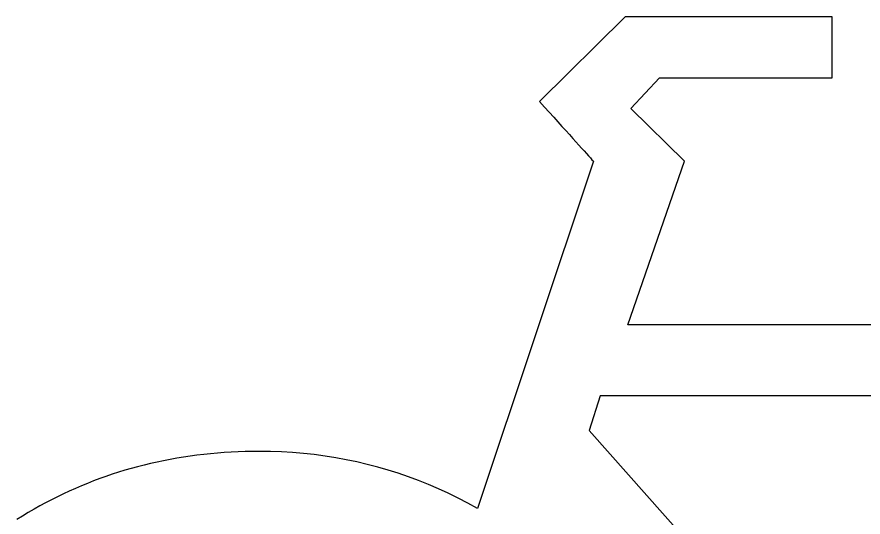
# Model space of a CAD drawing. Extents: x 99982 to 100176, y 99905 to 100011.
# Drawn here: x 100009.5032 to 100009.5658, y 100005.5976 to 100005.6347 of the extents above; entities that cross this region are included whole.
import ezdxf

# ---------------------------------------------------------------- set-up
doc = ezdxf.new("R2010")
doc.units = 0
doc.layers.add('TR_SN_ConstructionSigns', color=7, linetype='Continuous')

msp = doc.modelspace()

# ---------------------------------------------------------------- linework, layer by layer
at = {"layer": 'TR_SN_ConstructionSigns'}
for p, q in [((100009.548176, 100005.634657), (100009.541846, 100005.628389)), ((100009.56349, 100005.634657), (100009.548176, 100005.634657)), ((100009.563485, 100005.633912), (100009.56349, 100005.634657)), ((100009.563481, 100005.633219), (100009.563485, 100005.633912)), ((100009.563479, 100005.632577), (100009.563481, 100005.633219)), ((100009.563479, 100005.631987), (100009.563479, 100005.632577)), ((100009.563479, 100005.631448), (100009.563479, 100005.631987)), ((100009.563481, 100005.63096), (100009.563479, 100005.631448)), ((100009.563485, 100005.630523), (100009.563481, 100005.63096)), ((100009.54859, 100005.627877), (100009.550704, 100005.630138)), ((100009.550704, 100005.630138), (100009.56349, 100005.630138)), ((100009.56349, 100005.630138), (100009.563485, 100005.630523)), ((100009.541846, 100005.628389), (100009.54221, 100005.627987)), ((100009.54221, 100005.627987), (100009.542558, 100005.627602)), ((100009.542558, 100005.627602), (100009.54289, 100005.627236)), ((100009.552566, 100005.623975), (100009.54859, 100005.627877)), ((100009.54289, 100005.627236), (100009.543205, 100005.626887)), ((100009.543205, 100005.626887), (100009.543504, 100005.626556)), ((100009.543504, 100005.626556), (100009.543787, 100005.626243)), ((100009.543787, 100005.626243), (100009.544054, 100005.625947)), ((100009.544054, 100005.625947), (100009.544304, 100005.625669)), ((100009.544304, 100005.625669), (100009.544539, 100005.625409)), ((100009.544539, 100005.625409), (100009.544757, 100005.625167)), ((100009.544757, 100005.625167), (100009.544958, 100005.624943)), ((100009.544958, 100005.624943), (100009.545144, 100005.624736)), ((100009.545144, 100005.624736), (100009.545313, 100005.624548)), ((100009.545313, 100005.624548), (100009.545466, 100005.624377)), ((100009.545827, 100005.62397), (100009.537252, 100005.598281)), ((100009.545466, 100005.624377), (100009.545603, 100005.624223)), ((100009.545603, 100005.624223), (100009.545723, 100005.624088)), ((100009.545723, 100005.624088), (100009.545827, 100005.62397)), ((100009.54838, 100005.611861), (100009.552566, 100005.623975)), ((100009.595875, 100005.611861), (100009.54838, 100005.611861)), ((100009.546338, 100005.60661), (100009.545522, 100005.604041)), ((100009.594238, 100005.60661), (100009.546338, 100005.60661)), ((100009.545522, 100005.604041), (100009.578497, 100005.566829)), ((100009.520597, 100005.602496), (100009.520076, 100005.602485)), ((100009.521121, 100005.602499), (100009.520597, 100005.602496)), ((100009.521945, 100005.60249), (100009.521121, 100005.602499)), ((100009.514528, 100005.601909), (100009.514041, 100005.601814)), ((100009.515018, 100005.601996), (100009.514528, 100005.601909)), ((100009.515511, 100005.602076), (100009.515018, 100005.601996)), ((100009.516007, 100005.60215), (100009.515511, 100005.602076)), ((100009.516506, 100005.602216), (100009.516007, 100005.60215)), ((100009.517007, 100005.602275), (100009.516506, 100005.602216)), ((100009.517512, 100005.602328), (100009.517007, 100005.602275)), ((100009.518019, 100005.602373), (100009.517512, 100005.602328)), ((100009.518529, 100005.602412), (100009.518019, 100005.602373)), ((100009.519041, 100005.602443), (100009.518529, 100005.602412)), ((100009.519557, 100005.602468), (100009.519041, 100005.602443)), ((100009.520076, 100005.602485), (100009.519557, 100005.602468)), ((100009.522763, 100005.602461), (100009.521945, 100005.60249)), ((100009.523576, 100005.602413), (100009.522763, 100005.602461)), ((100009.524383, 100005.602346), (100009.523576, 100005.602413)), ((100009.525184, 100005.60226), (100009.524383, 100005.602346)), ((100009.52598, 100005.602155), (100009.525184, 100005.60226)), ((100009.52677, 100005.60203), (100009.52598, 100005.602155)), ((100009.527555, 100005.601887), (100009.52677, 100005.60203)), ((100009.528334, 100005.601724), (100009.527555, 100005.601887)), ((100009.51212, 100005.601367), (100009.511647, 100005.601238)), ((100009.512596, 100005.601489), (100009.51212, 100005.601367)), ((100009.513075, 100005.601605), (100009.512596, 100005.601489)), ((100009.513556, 100005.601713), (100009.513075, 100005.601605)), ((100009.514041, 100005.601814), (100009.513556, 100005.601713)), ((100009.529108, 100005.601543), (100009.528334, 100005.601724)), ((100009.529876, 100005.601342), (100009.529108, 100005.601543)), ((100009.530639, 100005.601122), (100009.529876, 100005.601342)), ((100009.509783, 100005.600651), (100009.509324, 100005.600487)), ((100009.510245, 100005.600808), (100009.509783, 100005.600651)), ((100009.510709, 100005.600958), (100009.510245, 100005.600808)), ((100009.511177, 100005.601102), (100009.510709, 100005.600958)), ((100009.511647, 100005.601238), (100009.511177, 100005.601102)), ((100009.531396, 100005.600883), (100009.530639, 100005.601122)), ((100009.532147, 100005.600624), (100009.531396, 100005.600883)), ((100009.532893, 100005.600347), (100009.532147, 100005.600624)), ((100009.508415, 100005.600137), (100009.507964, 100005.599952)), ((100009.508868, 100005.600315), (100009.508415, 100005.600137)), ((100009.509324, 100005.600487), (100009.508868, 100005.600315)), ((100009.533633, 100005.60005), (100009.532893, 100005.600347)), ((100009.534368, 100005.599735), (100009.533633, 100005.60005)), ((100009.507072, 100005.599561), (100009.50663, 100005.599355)), ((100009.507517, 100005.59976), (100009.507072, 100005.599561)), ((100009.507964, 100005.599952), (100009.507517, 100005.59976)), ((100009.535097, 100005.5994), (100009.534368, 100005.599735)), ((100009.535821, 100005.599046), (100009.535097, 100005.5994)), ((100009.505755, 100005.598921), (100009.505321, 100005.598694)), ((100009.506191, 100005.599141), (100009.505755, 100005.598921)), ((100009.50663, 100005.599355), (100009.506191, 100005.599141)), ((100009.536539, 100005.598673), (100009.535821, 100005.599046)), ((100009.504463, 100005.598219), (100009.504038, 100005.597971)), ((100009.504891, 100005.59846), (100009.504463, 100005.598219)), ((100009.505321, 100005.598694), (100009.504891, 100005.59846)), ((100009.537252, 100005.598281), (100009.536539, 100005.598673)), ((100009.503616, 100005.597716), (100009.503197, 100005.597454)), ((100009.504038, 100005.597971), (100009.503616, 100005.597716))]:
    msp.add_line(p, q, dxfattribs=at)

doc.saveas('drawing.dxf')
